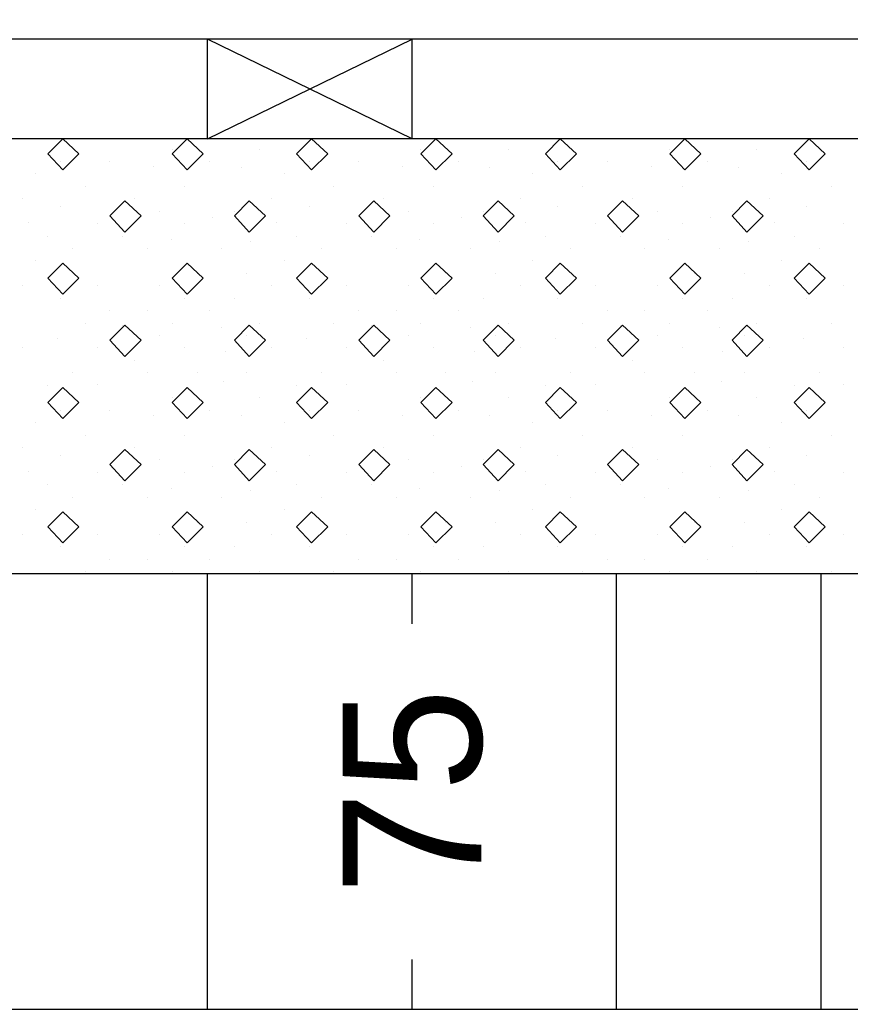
# Model space of a CAD drawing. Extents: x 1313964 to 1316843, y 2087046 to 2096619.
# Drawn here: x 1314215.554 to 1314219.613, y 2089928.164 to 2089933.003 of the extents above; entities that cross this region are included whole.
import ezdxf

# ---------------------------------------------------------------- set-up
doc = ezdxf.new("R2010")
doc.units = 0
doc.layers.add('B-Sub-Contour', color=7, linetype='Continuous')
doc.layers.add('Default', color=7, linetype='Continuous')

# ---------------------------------------------------------------- blocks, each defined once
blk = doc.blocks.new('POINT_DISPLAY')
at = {"layer": 'Default'}
blk.add_line((0, 0), (0, 0), dxfattribs=at)

msp = doc.modelspace()

# ---------------------------------------------------------------- linework, layer by layer
at = {"layer": 'B-Sub-Contour'}
for points in [[(1314234.9036, 2089928.1639), (1314234.9036, 2089971.0354), (1314173.4848, 2089971.0354), (1314173.4848, 2089928.1639), (1314234.9036, 2089928.1639)], [(1314232.4712, 2089932.9071), (1314187.4713, 2089932.9071)], [(1314216.4712, 2089932.4207), (1314217.4712, 2089932.9071)], [(1314217.4712, 2089932.4207), (1314216.4712, 2089932.9071)], [(1314216.4712, 2089932.4207), (1314216.4712, 2089932.9071)], [(1314217.4712, 2089932.4207), (1314217.4712, 2089932.9071)], [(1314232.4712, 2089932.4207), (1314180.7821, 2089932.4207)], [(1314232.4712, 2089930.2923), (1314180.7821, 2089930.2923)], [(1314216.4712, 2089928.1639), (1314216.4712, 2089930.2923)], [(1314216.4712, 2089928.1639), (1314216.4712, 2089930.2923)], [(1314217.4712, 2089930.049), (1314217.4712, 2089930.2923)], [(1314218.4712, 2089928.1639), (1314218.4712, 2089930.2923)], [(1314218.4712, 2089928.1639), (1314218.4712, 2089930.2923)], [(1314219.4712, 2089928.1639), (1314219.4712, 2089930.2923)], [(1314217.4712, 2089928.1639), (1314217.4712, 2089928.4071)]]:
    msp.add_lwpolyline(points, dxfattribs=at)
for points in [[(1314215.7638, 2089932.4207), (1314215.6908, 2089932.3477), (1314215.7638, 2089932.2686), (1314215.8429, 2089932.3477)], [(1314216.3719, 2089932.4207), (1314216.2989, 2089932.3477), (1314216.3719, 2089932.2686), (1314216.451, 2089932.3477)], [(1314216.98, 2089932.4207), (1314216.907, 2089932.3477), (1314216.98, 2089932.2686), (1314217.0591, 2089932.3477)], [(1314217.5881, 2089932.4207), (1314217.5151, 2089932.3477), (1314217.5881, 2089932.2686), (1314217.6672, 2089932.3477)], [(1314218.1962, 2089932.4207), (1314218.1233, 2089932.3477), (1314218.1962, 2089932.2686), (1314218.2753, 2089932.3477)], [(1314218.8043, 2089932.4207), (1314218.7314, 2089932.3477), (1314218.8043, 2089932.2686), (1314218.8834, 2089932.3477)], [(1314219.4124, 2089932.4207), (1314219.3395, 2089932.3477), (1314219.4124, 2089932.2686), (1314219.4915, 2089932.3477)], [(1314216.0679, 2089932.1166), (1314215.9949, 2089932.0436), (1314216.0679, 2089931.9646), (1314216.1469, 2089932.0436)], [(1314216.676, 2089932.1166), (1314216.603, 2089932.0436), (1314216.676, 2089931.9646), (1314216.755, 2089932.0436)], [(1314217.2841, 2089932.1166), (1314217.2111, 2089932.0436), (1314217.2841, 2089931.9646), (1314217.3631, 2089932.0436)], [(1314217.8922, 2089932.1166), (1314217.8192, 2089932.0436), (1314217.8922, 2089931.9646), (1314217.9712, 2089932.0436)], [(1314218.5003, 2089932.1166), (1314218.4273, 2089932.0436), (1314218.5003, 2089931.9646), (1314218.5793, 2089932.0436)], [(1314219.1084, 2089932.1166), (1314219.0354, 2089932.0436), (1314219.1084, 2089931.9646), (1314219.1874, 2089932.0436)], [(1314215.7638, 2089931.8125), (1314215.6908, 2089931.7396), (1314215.7638, 2089931.6605), (1314215.8429, 2089931.7396)], [(1314216.3719, 2089931.8125), (1314216.2989, 2089931.7396), (1314216.3719, 2089931.6605), (1314216.451, 2089931.7396)], [(1314216.98, 2089931.8125), (1314216.907, 2089931.7396), (1314216.98, 2089931.6605), (1314217.0591, 2089931.7396)], [(1314217.5881, 2089931.8125), (1314217.5151, 2089931.7396), (1314217.5881, 2089931.6605), (1314217.6672, 2089931.7396)], [(1314218.1962, 2089931.8125), (1314218.1233, 2089931.7396), (1314218.1962, 2089931.6605), (1314218.2753, 2089931.7396)], [(1314218.8043, 2089931.8125), (1314218.7314, 2089931.7396), (1314218.8043, 2089931.6605), (1314218.8834, 2089931.7396)], [(1314219.4124, 2089931.8125), (1314219.3395, 2089931.7396), (1314219.4124, 2089931.6605), (1314219.4915, 2089931.7396)], [(1314216.0679, 2089931.5085), (1314215.9949, 2089931.4355), (1314216.0679, 2089931.3565), (1314216.1469, 2089931.4355)], [(1314216.676, 2089931.5085), (1314216.603, 2089931.4355), (1314216.676, 2089931.3565), (1314216.755, 2089931.4355)], [(1314217.2841, 2089931.5085), (1314217.2111, 2089931.4355), (1314217.2841, 2089931.3565), (1314217.3631, 2089931.4355)], [(1314217.8922, 2089931.5085), (1314217.8192, 2089931.4355), (1314217.8922, 2089931.3565), (1314217.9712, 2089931.4355)], [(1314218.5003, 2089931.5085), (1314218.4273, 2089931.4355), (1314218.5003, 2089931.3565), (1314218.5793, 2089931.4355)], [(1314219.1084, 2089931.5085), (1314219.0354, 2089931.4355), (1314219.1084, 2089931.3565), (1314219.1874, 2089931.4355)], [(1314215.7638, 2089931.2044), (1314215.6908, 2089931.1315), (1314215.7638, 2089931.0524), (1314215.8429, 2089931.1315)], [(1314216.3719, 2089931.2044), (1314216.2989, 2089931.1315), (1314216.3719, 2089931.0524), (1314216.451, 2089931.1315)], [(1314216.98, 2089931.2044), (1314216.907, 2089931.1315), (1314216.98, 2089931.0524), (1314217.0591, 2089931.1315)], [(1314217.5881, 2089931.2044), (1314217.5151, 2089931.1315), (1314217.5881, 2089931.0524), (1314217.6672, 2089931.1315)], [(1314218.1962, 2089931.2044), (1314218.1233, 2089931.1315), (1314218.1962, 2089931.0524), (1314218.2753, 2089931.1315)], [(1314218.8043, 2089931.2044), (1314218.7314, 2089931.1315), (1314218.8043, 2089931.0524), (1314218.8834, 2089931.1315)], [(1314219.4124, 2089931.2044), (1314219.3395, 2089931.1315), (1314219.4124, 2089931.0524), (1314219.4915, 2089931.1315)], [(1314216.0679, 2089930.9004), (1314215.9949, 2089930.8274), (1314216.0679, 2089930.7484), (1314216.1469, 2089930.8274)], [(1314216.676, 2089930.9004), (1314216.603, 2089930.8274), (1314216.676, 2089930.7484), (1314216.755, 2089930.8274)], [(1314217.2841, 2089930.9004), (1314217.2111, 2089930.8274), (1314217.2841, 2089930.7484), (1314217.3631, 2089930.8274)], [(1314217.8922, 2089930.9004), (1314217.8192, 2089930.8274), (1314217.8922, 2089930.7484), (1314217.9712, 2089930.8274)], [(1314218.5003, 2089930.9004), (1314218.4273, 2089930.8274), (1314218.5003, 2089930.7484), (1314218.5793, 2089930.8274)], [(1314219.1084, 2089930.9004), (1314219.0354, 2089930.8274), (1314219.1084, 2089930.7484), (1314219.1874, 2089930.8274)], [(1314215.7638, 2089930.5963), (1314215.6908, 2089930.5234), (1314215.7638, 2089930.4443), (1314215.8429, 2089930.5234)], [(1314216.3719, 2089930.5963), (1314216.2989, 2089930.5234), (1314216.3719, 2089930.4443), (1314216.451, 2089930.5234)], [(1314216.98, 2089930.5963), (1314216.907, 2089930.5234), (1314216.98, 2089930.4443), (1314217.0591, 2089930.5234)], [(1314217.5881, 2089930.5963), (1314217.5151, 2089930.5234), (1314217.5881, 2089930.4443), (1314217.6672, 2089930.5234)], [(1314218.1962, 2089930.5963), (1314218.1233, 2089930.5234), (1314218.1962, 2089930.4443), (1314218.2753, 2089930.5234)], [(1314218.8043, 2089930.5963), (1314218.7314, 2089930.5234), (1314218.8043, 2089930.4443), (1314218.8834, 2089930.5234)], [(1314219.4124, 2089930.5963), (1314219.3395, 2089930.5234), (1314219.4124, 2089930.4443), (1314219.4915, 2089930.5234)]]:
    msp.add_lwpolyline(points, close=True, dxfattribs=at)

# ---------------------------------------------------------------- block references
at = {"layer": 'B-Sub-Contour', "xscale": 0.019951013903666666, "yscale": 0.019951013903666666, "rotation": 90}
for p in [(1314216.2989, 2089932.3705), (1314216.7246, 2089932.3705), (1314217.5151, 2089932.3705), (1314217.9408, 2089932.3705), (1314218.7314, 2089932.3705), (1314219.157, 2089932.3705), (1314215.7516, 2089932.3097), (1314215.9949, 2089932.3097), (1314216.2077, 2089932.2848), (1314216.4814, 2089932.3097), (1314216.9679, 2089932.3097), (1314217.2111, 2089932.3097), (1314217.4239, 2089932.2848), (1314217.6976, 2089932.3097), (1314218.1841, 2089932.3097), (1314218.4273, 2089932.3097), (1314218.6401, 2089932.2848), (1314218.9138, 2089932.3097), (1314219.4003, 2089932.3097), (1314215.63, 2089932.2489), (1314216.6362, 2089932.282), (1314216.8462, 2089932.2489), (1314217.8524, 2089932.282), (1314218.0624, 2089932.2489), (1314219.0686, 2089932.282), (1314219.2787, 2089932.2489), (1314215.8733, 2089932.1881), (1314216.3597, 2089932.1881), (1314217.0895, 2089932.1881), (1314217.576, 2089932.1881), (1314218.3057, 2089932.1881), (1314218.7922, 2089932.1881), (1314219.5219, 2089932.1881), (1314215.5692, 2089932.1272), (1314216.1165, 2089932.1272), (1314216.7854, 2089932.1272), (1314217.3327, 2089932.1272), (1314218.0016, 2089932.1272), (1314218.5489, 2089932.1272), (1314219.2178, 2089932.1272), (1314215.7516, 2089932.0888), (1314216.2381, 2089932.0664), (1314216.603, 2089932.0664), (1314216.9679, 2089932.0888), (1314217.4543, 2089932.0664), (1314217.8192, 2089932.0664), (1314218.1841, 2089932.0888), (1314218.6706, 2089932.0664), (1314219.0354, 2089932.0664), (1314219.4003, 2089932.0888), (1314215.5941, 2089932.0115), (1314215.9341, 2089932.0056), (1314216.3597, 2089932.0056), (1314216.498, 2089932.0363), (1314216.8103, 2089932.0115), (1314217.1503, 2089932.0056), (1314217.576, 2089932.0056), (1314217.7142, 2089932.0363), (1314218.0265, 2089932.0115), (1314218.3665, 2089932.0056), (1314218.7922, 2089932.0056), (1314218.9304, 2089932.0363), (1314219.2427, 2089932.0115), (1314219.5827, 2089932.0056), (1314215.6908, 2089931.9448), (1314216.0557, 2089931.9448), (1314216.907, 2089931.9448), (1314217.2719, 2089931.9448), (1314218.1233, 2089931.9448), (1314218.4881, 2089931.9448), (1314219.3395, 2089931.9448), (1314216.2934, 2089931.9258), (1314216.6831, 2089931.9176), (1314217.5096, 2089931.9258), (1314217.8994, 2089931.9176), (1314218.7258, 2089931.9258), (1314219.1156, 2089931.9176), (1314215.8125, 2089931.884), (1314216.1773, 2089931.884), (1314216.5422, 2089931.884), (1314217.0287, 2089931.884), (1314217.3935, 2089931.884), (1314217.7584, 2089931.884), (1314218.2449, 2089931.884), (1314218.6097, 2089931.884), (1314218.9746, 2089931.884), (1314219.4611, 2089931.884), (1314215.63, 2089931.8232), (1314216.8462, 2089931.8232), (1314218.0624, 2089931.8232), (1314219.2787, 2089931.8232), (1314216.4206, 2089931.7624), (1314216.6638, 2089931.7624), (1314217.6368, 2089931.7624), (1314217.88, 2089931.7624), (1314218.853, 2089931.7624), (1314219.0962, 2089931.7624), (1314215.5692, 2089931.7016), (1314215.9341, 2089931.7016), (1314216.2381, 2089931.7016), (1314216.7854, 2089931.7016), (1314217.1503, 2089931.7016), (1314217.4543, 2089931.7016), (1314218.0016, 2089931.7016), (1314218.3665, 2089931.7016), (1314218.6706, 2089931.7016), (1314219.2178, 2089931.7016), (1314219.5827, 2089931.7016), (1314215.7516, 2089931.6408), (1314216.3597, 2089931.6408), (1314216.603, 2089931.6408), (1314216.9679, 2089931.6408), (1314217.576, 2089931.6408), (1314217.8192, 2089931.6408), (1314218.1841, 2089931.6408), (1314218.7922, 2089931.6408), (1314219.0354, 2089931.6408), (1314219.4003, 2089931.6408), (1314215.9949, 2089931.5799), (1314216.1773, 2089931.5799), (1314216.4814, 2089931.5799), (1314217.2111, 2089931.5799), (1314217.3935, 2089931.5799), (1314217.6976, 2089931.5799), (1314218.4273, 2089931.5799), (1314218.6097, 2089931.5799), (1314218.9138, 2089931.5799), (1314215.8733, 2089931.5191), (1314216.2989, 2089931.5191), (1314216.7246, 2089931.5191), (1314217.0895, 2089931.5191), (1314217.5151, 2089931.5191), (1314217.9408, 2089931.5191), (1314218.3057, 2089931.5191), (1314218.7314, 2089931.5191), (1314219.157, 2089931.5191), (1314219.5219, 2089931.5191), (1314216.0557, 2089931.5055), (1314216.5422, 2089931.4978), (1314217.2719, 2089931.5055), (1314217.7584, 2089931.4978), (1314218.4881, 2089931.5055), (1314218.9746, 2089931.4978), (1314215.7378, 2089931.4415), (1314216.2381, 2089931.4583), (1314216.6638, 2089931.4583), (1314216.954, 2089931.4415), (1314217.4543, 2089931.4583), (1314217.88, 2089931.4583), (1314218.1702, 2089931.4415), (1314218.6706, 2089931.4583), (1314219.0962, 2089931.4583), (1314219.3865, 2089931.4415), (1314215.5692, 2089931.3975), (1314215.9341, 2089931.3975), (1314216.3597, 2089931.3975), (1314216.5588, 2089931.378), (1314216.7854, 2089931.3975), (1314217.1503, 2089931.3975), (1314217.576, 2089931.3975), (1314217.775, 2089931.378), (1314218.0016, 2089931.3975), (1314218.3665, 2089931.3975), (1314218.7922, 2089931.3975), (1314218.9912, 2089931.378), (1314219.2178, 2089931.3975), (1314219.5827, 2089931.3975), (1314216.1165, 2089931.3367), (1314217.3327, 2089931.3367), (1314218.5489, 2089931.3367), (1314215.8125, 2089931.2759), (1314216.1773, 2089931.2759), (1314216.4206, 2089931.2759), (1314216.6638, 2089931.2759), (1314217.0287, 2089931.2759), (1314217.3935, 2089931.2759), (1314217.6368, 2089931.2759), (1314217.88, 2089931.2759), (1314218.2449, 2089931.2759), (1314218.6097, 2089931.2759), (1314218.853, 2089931.2759), (1314219.0962, 2089931.2759), (1314219.4611, 2089931.2759), (1314216.5505, 2089931.2315), (1314217.7667, 2089931.2315), (1314218.9829, 2089931.2315), (1314215.6908, 2089931.2151), (1314215.9341, 2089931.2178), (1314216.907, 2089931.2151), (1314217.1503, 2089931.2178), (1314218.1233, 2089931.2151), (1314218.3665, 2089931.2178), (1314219.3395, 2089931.2151), (1314219.5827, 2089931.2178), (1314216.2989, 2089931.1543), (1314216.7246, 2089931.1543), (1314217.5151, 2089931.1543), (1314217.9408, 2089931.1543), (1314218.7314, 2089931.1543), (1314219.157, 2089931.1543), (1314215.7516, 2089931.0935), (1314215.9949, 2089931.0935), (1314216.4814, 2089931.0935), (1314216.9679, 2089931.0935), (1314217.2111, 2089931.0935), (1314217.6976, 2089931.0935), (1314218.1841, 2089931.0935), (1314218.4273, 2089931.0935), (1314218.9138, 2089931.0935), (1314219.4003, 2089931.0935), (1314215.63, 2089931.0326), (1314216.2077, 2089931.0686), (1314216.6362, 2089931.0658), (1314216.8462, 2089931.0326), (1314217.4239, 2089931.0686), (1314217.8524, 2089931.0658), (1314218.0624, 2089931.0326), (1314218.6401, 2089931.0686), (1314219.0686, 2089931.0658), (1314219.2787, 2089931.0326), (1314215.8733, 2089930.9718), (1314216.3597, 2089930.9718), (1314217.0895, 2089930.9718), (1314217.576, 2089930.9718), (1314218.3057, 2089930.9718), (1314218.7922, 2089930.9718), (1314219.5219, 2089930.9718), (1314215.5692, 2089930.911), (1314216.1165, 2089930.911), (1314216.7854, 2089930.911), (1314217.3327, 2089930.911), (1314218.0016, 2089930.911), (1314218.5489, 2089930.911), (1314219.2178, 2089930.911), (1314215.7516, 2089930.8726), (1314216.2381, 2089930.8502), (1314216.603, 2089930.8502), (1314216.9679, 2089930.8726), (1314217.4543, 2089930.8502), (1314217.8192, 2089930.8502), (1314218.1841, 2089930.8726), (1314218.6706, 2089930.8502), (1314219.0354, 2089930.8502), (1314219.4003, 2089930.8726), (1314215.5941, 2089930.7952), (1314215.9341, 2089930.7894), (1314216.3597, 2089930.7894), (1314216.498, 2089930.8201), (1314216.8103, 2089930.7952), (1314217.1503, 2089930.7894), (1314217.576, 2089930.7894), (1314217.7142, 2089930.8201), (1314218.0265, 2089930.7952), (1314218.3665, 2089930.7894), (1314218.7922, 2089930.7894), (1314218.9304, 2089930.8201), (1314219.2427, 2089930.7952), (1314219.5827, 2089930.7894), (1314215.6908, 2089930.7286), (1314216.0557, 2089930.7286), (1314216.2934, 2089930.7096), (1314216.6831, 2089930.7013), (1314216.907, 2089930.7286), (1314217.2719, 2089930.7286), (1314217.5096, 2089930.7096), (1314217.8994, 2089930.7013), (1314218.1233, 2089930.7286), (1314218.4881, 2089930.7286), (1314218.7258, 2089930.7096), (1314219.1156, 2089930.7013), (1314219.3395, 2089930.7286), (1314215.8125, 2089930.6678), (1314216.1773, 2089930.6678), (1314216.5422, 2089930.6678), (1314217.0287, 2089930.6678), (1314217.3935, 2089930.6678), (1314217.7584, 2089930.6678), (1314218.2449, 2089930.6678), (1314218.6097, 2089930.6678), (1314218.9746, 2089930.6678), (1314219.4611, 2089930.6678), (1314215.63, 2089930.607), (1314216.8462, 2089930.607), (1314218.0624, 2089930.607), (1314219.2787, 2089930.607), (1314216.4206, 2089930.5462), (1314216.6638, 2089930.5462), (1314217.6368, 2089930.5462), (1314217.88, 2089930.5462), (1314218.853, 2089930.5462), (1314219.0962, 2089930.5462), (1314215.5692, 2089930.4854), (1314215.9341, 2089930.4854), (1314216.2381, 2089930.4854), (1314216.7854, 2089930.4854), (1314217.1503, 2089930.4854), (1314217.4543, 2089930.4854), (1314218.0016, 2089930.4854), (1314218.3665, 2089930.4854), (1314218.6706, 2089930.4854), (1314219.2178, 2089930.4854), (1314219.5827, 2089930.4854), (1314215.7516, 2089930.4245), (1314216.3597, 2089930.4245), (1314216.603, 2089930.4245), (1314216.9679, 2089930.4245), (1314217.576, 2089930.4245), (1314217.8192, 2089930.4245), (1314218.1841, 2089930.4245), (1314218.7922, 2089930.4245), (1314219.0354, 2089930.4245), (1314219.4003, 2089930.4245), (1314215.9949, 2089930.3637), (1314216.1773, 2089930.3637), (1314216.4814, 2089930.3637), (1314217.2111, 2089930.3637), (1314217.3935, 2089930.3637), (1314217.6976, 2089930.3637), (1314218.4273, 2089930.3637), (1314218.6097, 2089930.3637), (1314218.9138, 2089930.3637), (1314215.8733, 2089930.3029), (1314216.2989, 2089930.3029), (1314216.7246, 2089930.3029), (1314217.0895, 2089930.3029), (1314217.5151, 2089930.3029), (1314217.9408, 2089930.3029), (1314218.3057, 2089930.3029), (1314218.7314, 2089930.3029), (1314219.157, 2089930.3029), (1314219.5219, 2089930.3029)]:
    msp.add_blockref('POINT_DISPLAY', p, dxfattribs=at)

# ---------------------------------------------------------------- texts
at = {"layer": 'B-Sub-Contour'}
msp.add_text('75', height=0.67865, rotation=90, dxfattribs=at).set_placement((1314217.8106, 2089928.724))

doc.saveas('drawing.dxf')
